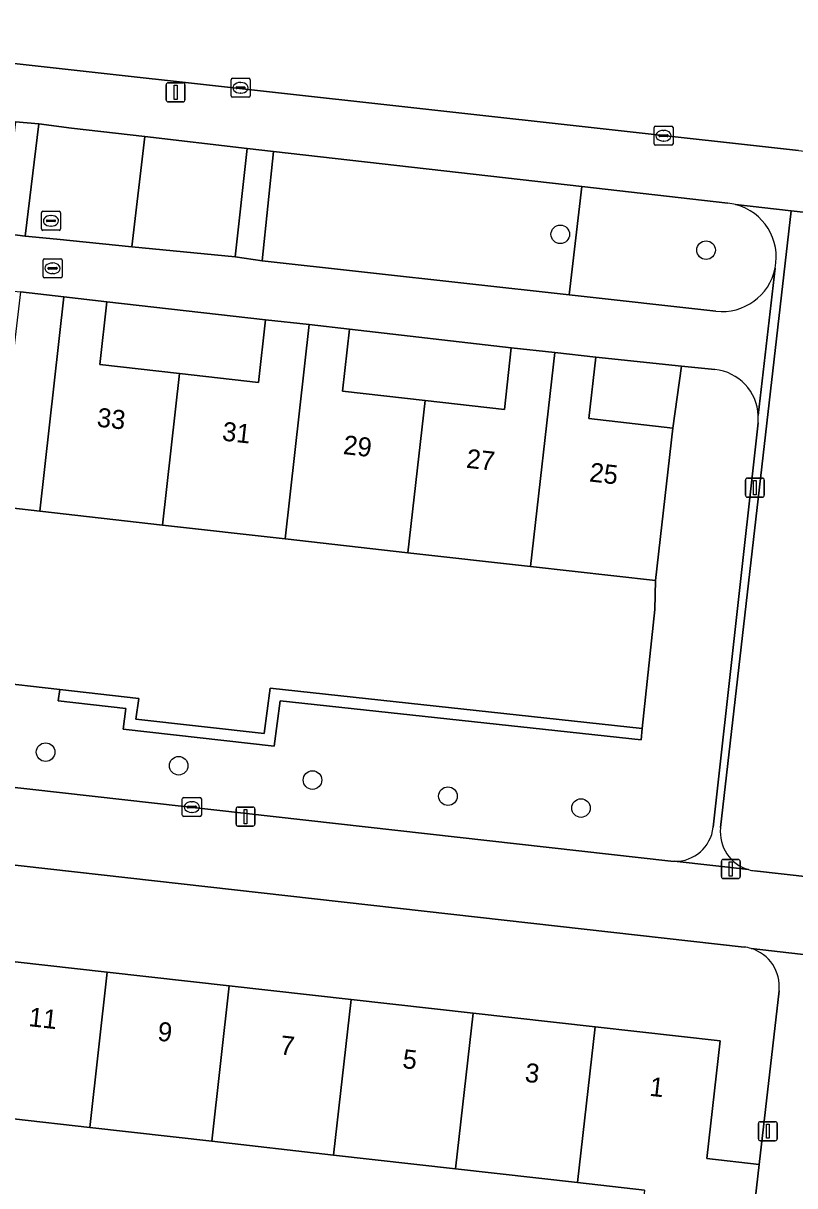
# Model space of a CAD drawing. Extents: x 161928 to 163071, y 386474 to 387428.
# Drawn here: x 162437.4 to 162478, y 386893.6 to 386954.8 of the extents above; entities that cross this region are included whole.
import ezdxf

# ---------------------------------------------------------------- set-up
doc = ezdxf.new("R2010")
doc.units = 0
for name, color, linetype in [('IMGEO_Boom', 7, 'Continuous'), ('IMGEO_Brandkraan', 7, 'Continuous'), ('IMGEO_Erf', 7, 'Continuous'), ('IMGEO_Groenvoorziening', 7, 'Continuous'), ('IMGEO_Haag', 7, 'Continuous'), ('IMGEO_Kolk', 7, 'Continuous'), ('IMGEO_Lichtmast', 7, 'Continuous'), ('IMGEO_Pand', 7, 'Continuous'), ('IMGEO_Pand_nummerreeks', 7, 'Continuous'), ('IMGEO_Rijbaan_lokaal_gesloten', 7, 'Continuous'), ('IMGEO_Rijbaan_lokaal_open', 7, 'Continuous'), ('IMGEO_Rioolput', 7, 'Continuous'), ('IMGEO_Voetpad_open', 7, 'Continuous')]:
    doc.layers.add(name, color=color, linetype=linetype)

msp = doc.modelspace()

# ---------------------------------------------------------------- linework, layer by layer
at = {"layer": 'IMGEO_Boom'}
for centre in [(162465.67, 386943.696), (162473.345, 386942.865), (162438.579, 386916.448), (162445.582, 386915.732), (162452.626, 386914.977), (162459.756, 386914.131), (162466.763, 386913.504)]:
    msp.add_circle(centre, 0.489, dxfattribs=at)
at = {"layer": 'IMGEO_Brandkraan'}
for p, q in [((162438.446, 386941.481), (162438.446, 386942.333)), ((162438.521, 386942.407), (162439.373, 386942.407)), ((162438.934, 386942.187), (162438.959, 386942.187)), ((162439.447, 386942.333), (162439.447, 386941.481)), ((162438.705, 386941.901), (162438.705, 386941.913)), ((162439.143, 386941.864), (162438.745, 386941.864)), ((162438.748, 386941.95), (162439.146, 386941.95)), ((162438.957, 386941.627), (162438.932, 386941.627)), ((162439.189, 386941.913), (162439.189, 386941.901)), ((162439.373, 386941.407), (162438.521, 386941.407))]:
    msp.add_line(p, q, dxfattribs=at)
for points in [[(162438.446, 386941.481), (162438.446, 386942.333)], [(162438.521, 386942.407), (162439.373, 386942.407)], [(162439.447, 386942.333), (162439.447, 386941.481)], [(162439.373, 386941.407), (162438.521, 386941.407)]]:
    msp.add_lwpolyline(points, dxfattribs=at)
for centre, radius, start, end in [((162438.523, 386942.331), 0.0765, 91.55205, 178.44795), ((162438.523, 386942.331), 0.0765, 91.55205, 178.44795), ((162439.371, 386942.331), 0.0765, 1.55205, 88.44795), ((162439.371, 386942.331), 0.0765, 1.55205, 88.44795), ((162438.745, 386941.91), 0.0403, 85.87752, 175.75265), ((162438.742, 386941.9), 0.0366, 178.93798, 274.71019), ((162439.146, 386941.907), 0.043, 264.86636, 352.45326), ((162439.15, 386941.912), 0.0386, 1.73085, 96.63898), ((162438.523, 386941.483), 0.0765, 181.55205, 268.44795), ((162438.523, 386941.483), 0.0765, 181.55205, 268.44795), ((162439.371, 386941.483), 0.0765, 271.55205, 358.44795), ((162439.371, 386941.483), 0.0765, 271.55205, 358.44795)]:
    msp.add_arc(centre, radius, start, end, dxfattribs=at)
for centre, major_axis, ratio, start_param, end_param in [((162438.933, 386941.907), (-0.387, 0.002), 0.722429, 4.712389, 7.853982), ((162438.958, 386941.907), (-0.39, 0.002), 0.717154, 1.570796, 4.712389)]:
    msp.add_ellipse(centre, major_axis=major_axis, ratio=ratio, start_param=start_param, end_param=end_param, dxfattribs=at)
at = {"layer": 'IMGEO_Erf'}
for points in [[(162441.799, 386940.148), (162441.426, 386936.846), (162445.628, 386936.372), (162449.787, 386935.903), (162450.16, 386939.202)], [(162454.567, 386938.705), (162454.199, 386935.445), (162458.55, 386934.955), (162462.726, 386934.484), (162463.092, 386937.731)], [(162467.541, 386937.229), (162467.177, 386934.001), (162471.595, 386933.502), (162472.048, 386936.764)]]:
    msp.add_lwpolyline(points, close=True, dxfattribs=at)
for points in [[(162435.603, 386920.156), (162439.328, 386919.739), (162443.479, 386919.274), (162443.334, 386918.181), (162450.087, 386917.425), (162450.403, 386919.811), (162469.988, 386917.691), (162470.644, 386923.958), (162470.689, 386925.471), (162464.105, 386926.214), (162457.646, 386926.942), (162451.187, 386927.671), (162444.728, 386928.399), (162438.269, 386929.128), (162431.81, 386929.856)], [(162475.353, 386906.189), (162390.795, 386915.696)], [(162435.406, 386905.586), (162441.825, 386904.866), (162448.245, 386904.146), (162454.665, 386903.427), (162461.085, 386902.707), (162467.504, 386901.987), (162474.082, 386901.25), (162473.388, 386895.056), (162476.142, 386894.741), (162477.186, 386903.888)], [(162470.101, 386893.4), (162466.58, 386893.797), (162460.161, 386894.521), (162453.742, 386895.244), (162447.322, 386895.968), (162440.903, 386896.692), (162436.881, 386897.146), (162436.574, 386894.415), (162434.176, 386894.685), (162434.484, 386897.416)]]:
    msp.add_lwpolyline(points, dxfattribs=at)
for centre, radius, start, end in [((162475.115, 386904.113), 2.09, 73.35754, 83.47373), ((162475.119, 386904.122), 2.08, 353.54273, 73.38499)]:
    msp.add_arc(centre, radius, start, end, dxfattribs=at)
at = {"layer": 'IMGEO_Groenvoorziening'}
for points in [[(162443.805, 386948.836), (162439.941, 386949.288), (162438.222, 386949.51), (162437.504, 386943.607), (162439.165, 386943.433), (162443.122, 386943.045)], [(162449.182, 386948.206), (162443.805, 386948.836), (162443.122, 386943.045), (162448.554, 386942.513)], [(162466.803, 386946.213), (162450.573, 386948.058), (162449.975, 386942.296), (162466.136, 386940.503)], [(162439.328, 386919.739), (162439.244, 386919.145), (162442.803, 386918.746), (162442.659, 386917.653), (162450.605, 386916.763), (162450.921, 386919.151), (162469.923, 386917.094), (162469.988, 386917.691), (162450.403, 386919.811), (162450.087, 386917.425), (162443.334, 386918.181), (162443.479, 386919.274)]]:
    msp.add_lwpolyline(points, close=True, dxfattribs=at)
for points in [[(162474.498, 386945.338), (162466.803, 386946.213), (162466.136, 386940.503), (162473.858, 386939.646)], [(162473.808, 386936.582), (162472.048, 386936.764), (162471.595, 386933.502), (162470.689, 386925.471), (162470.644, 386923.958), (162469.988, 386917.691), (162469.923, 386917.094), (162450.921, 386919.151), (162450.605, 386916.763), (162442.659, 386917.653), (162442.803, 386918.746), (162439.244, 386919.145), (162439.328, 386919.739), (162435.603, 386920.156), (162435.513, 386919.562), (162423.736, 386920.88), (162423.783, 386921.479), (162391.908, 386924.866), (162391.972, 386925.462), (162392.744, 386931.925), (162392.929, 386934.242)], [(162473.719, 386912.492), (162476.079, 386933.769)], [(162391.338, 386919.709), (162471.497, 386910.717)]]:
    msp.add_lwpolyline(points, dxfattribs=at)
for centre, radius, start, end in [((162474.174, 386942.476), 2.88, 75.45323, 83.53296), ((162474.178, 386942.495), 2.86, 348.20977, 75.44087), ((162474.173, 386942.493), 2.865, 263.68297, 348.27345), ((162473.551, 386934.052), 2.543, 2.37445, 84.1954), ((162473.577, 386934.047), 2.517, 353.65809, 2.50394), ((162471.723, 386912.712), 2.008, 268.53215, 353.70878), ((162471.714, 386912.601), 1.896, 263.42605, 268.72853)]:
    msp.add_arc(centre, radius, start, end, dxfattribs=at)
at = {"layer": 'IMGEO_Haag'}
msp.add_lwpolyline([(162439.328, 386919.739), (162439.244, 386919.145), (162442.803, 386918.746), (162442.659, 386917.653), (162450.605, 386916.763), (162450.921, 386919.151), (162469.923, 386917.094), (162469.988, 386917.691), (162450.403, 386919.811), (162450.087, 386917.425), (162443.334, 386918.181), (162443.479, 386919.274)], close=True, dxfattribs=at)
at = {"layer": 'IMGEO_Kolk'}
for p, q in [((162448.342, 386950.98), (162448.342, 386951.832)), ((162448.417, 386951.906), (162449.269, 386951.906)), ((162448.601, 386951.4), (162448.601, 386951.412)), ((162449.039, 386951.363), (162448.641, 386951.363)), ((162448.644, 386951.449), (162449.042, 386951.449)), ((162448.83, 386951.686), (162448.855, 386951.686)), ((162449.085, 386951.412), (162449.085, 386951.4)), ((162449.343, 386951.832), (162449.343, 386950.98)), ((162449.269, 386950.906), (162448.417, 386950.906)), ((162448.853, 386951.126), (162448.828, 386951.126)), ((162470.606, 386948.458), (162470.606, 386949.31)), ((162470.681, 386949.384), (162471.533, 386949.384)), ((162470.865, 386948.878), (162470.865, 386948.89)), ((162470.908, 386948.927), (162471.306, 386948.927)), ((162471.094, 386949.164), (162471.119, 386949.164)), ((162471.349, 386948.89), (162471.349, 386948.878)), ((162471.607, 386949.31), (162471.607, 386948.458)), ((162471.533, 386948.384), (162470.681, 386948.384)), ((162471.303, 386948.841), (162470.905, 386948.841)), ((162471.117, 386948.604), (162471.092, 386948.604)), ((162445.851, 386914.058), (162446.703, 386914.058)), ((162445.776, 386913.132), (162445.776, 386913.984)), ((162446.035, 386913.552), (162446.035, 386913.564)), ((162446.473, 386913.515), (162446.075, 386913.515)), ((162446.078, 386913.601), (162446.476, 386913.601)), ((162446.264, 386913.838), (162446.289, 386913.838)), ((162446.519, 386913.564), (162446.519, 386913.552)), ((162446.777, 386913.984), (162446.777, 386913.132)), ((162446.703, 386913.058), (162445.851, 386913.058)), ((162446.287, 386913.278), (162446.262, 386913.278))]:
    msp.add_line(p, q, dxfattribs=at)
for points in [[(162448.342, 386950.98), (162448.342, 386951.832)], [(162448.417, 386951.906), (162449.269, 386951.906)], [(162449.343, 386951.832), (162449.343, 386950.98)], [(162449.269, 386950.906), (162448.417, 386950.906)], [(162470.606, 386948.458), (162470.606, 386949.31)], [(162470.681, 386949.384), (162471.533, 386949.384)], [(162471.607, 386949.31), (162471.607, 386948.458)], [(162471.533, 386948.384), (162470.681, 386948.384)], [(162445.851, 386914.058), (162446.703, 386914.058)], [(162445.776, 386913.132), (162445.776, 386913.984)], [(162446.777, 386913.984), (162446.777, 386913.132)], [(162446.703, 386913.058), (162445.851, 386913.058)]]:
    msp.add_lwpolyline(points, dxfattribs=at)
for centre, radius, start, end in [((162448.419, 386951.83), 0.0765, 91.55205, 178.44795), ((162448.419, 386951.83), 0.0765, 91.55205, 178.44795), ((162448.641, 386951.409), 0.0403, 85.87752, 175.75265), ((162448.638, 386951.399), 0.0366, 178.93798, 274.71019), ((162449.042, 386951.406), 0.043, 264.86636, 352.45326), ((162449.046, 386951.411), 0.0386, 1.73085, 96.63898), ((162449.267, 386951.83), 0.0765, 1.55205, 88.44795), ((162449.267, 386951.83), 0.0765, 1.55205, 88.44795), ((162448.419, 386950.982), 0.0765, 181.55205, 268.44795), ((162448.419, 386950.982), 0.0765, 181.55205, 268.44795), ((162449.267, 386950.982), 0.0765, 271.55205, 358.44795), ((162449.267, 386950.982), 0.0765, 271.55205, 358.44795), ((162470.683, 386949.308), 0.0765, 91.55205, 178.44795), ((162470.683, 386949.308), 0.0765, 91.55205, 178.44795), ((162470.905, 386948.887), 0.0403, 85.87752, 175.75265), ((162470.902, 386948.877), 0.0366, 178.93798, 274.71019), ((162471.306, 386948.884), 0.043, 264.86636, 352.45326), ((162471.31, 386948.889), 0.0386, 1.73085, 96.63898), ((162471.531, 386949.308), 0.0765, 1.55205, 88.44795), ((162471.531, 386949.308), 0.0765, 1.55205, 88.44795), ((162470.683, 386948.46), 0.0765, 181.55205, 268.44795), ((162470.683, 386948.46), 0.0765, 181.55205, 268.44795), ((162471.531, 386948.46), 0.0765, 271.55205, 358.44795), ((162471.531, 386948.46), 0.0765, 271.55205, 358.44795), ((162445.853, 386913.982), 0.0765, 91.55205, 178.44795), ((162445.853, 386913.982), 0.0765, 91.55205, 178.44795), ((162446.701, 386913.982), 0.0765, 1.55205, 88.44795), ((162446.701, 386913.982), 0.0765, 1.55205, 88.44795), ((162446.075, 386913.561), 0.0403, 85.87752, 175.75265), ((162446.072, 386913.551), 0.0366, 178.93798, 274.71019), ((162446.476, 386913.558), 0.043, 264.86636, 352.45326), ((162446.48, 386913.563), 0.0386, 1.73085, 96.63898), ((162445.853, 386913.134), 0.0765, 181.55205, 268.44795), ((162445.853, 386913.134), 0.0765, 181.55205, 268.44795), ((162446.701, 386913.134), 0.0765, 271.55205, 358.44795), ((162446.701, 386913.134), 0.0765, 271.55205, 358.44795)]:
    msp.add_arc(centre, radius, start, end, dxfattribs=at)
for centre, major_axis, ratio, start_param, end_param in [((162448.829, 386951.406), (-0.387, 0.002), 0.722429, 4.712389, 7.853982), ((162448.854, 386951.406), (-0.39, 0.002), 0.717154, 1.570796, 4.712389), ((162471.093, 386948.884), (-0.387, 0.002), 0.722429, 4.712389, 7.853982), ((162471.118, 386948.884), (-0.39, 0.002), 0.717154, 1.570796, 4.712389), ((162446.263, 386913.558), (-0.387, 0.002), 0.722429, 4.712389, 7.853982), ((162446.288, 386913.558), (-0.39, 0.002), 0.717154, 1.570796, 4.712389)]:
    msp.add_ellipse(centre, major_axis=major_axis, ratio=ratio, start_param=start_param, end_param=end_param, dxfattribs=at)
at = {"layer": 'IMGEO_Lichtmast'}
for p, q in [((162444.926, 386950.768), (162444.926, 386951.568)), ((162444.926, 386951.568), (162444.926, 386950.768)), ((162445.026, 386951.668), (162445.816, 386951.668)), ((162445.816, 386951.668), (162445.026, 386951.668)), ((162445.916, 386951.568), (162445.916, 386950.768)), ((162445.916, 386950.768), (162445.916, 386951.568)), ((162445.816, 386950.668), (162445.026, 386950.668)), ((162445.026, 386950.668), (162445.816, 386950.668)), ((162475.418, 386929.965), (162475.418, 386930.765)), ((162475.418, 386930.765), (162475.418, 386929.965)), ((162475.518, 386930.865), (162476.308, 386930.865)), ((162476.308, 386930.865), (162475.518, 386930.865)), ((162476.408, 386930.765), (162476.408, 386929.965)), ((162476.408, 386929.965), (162476.408, 386930.765)), ((162476.308, 386929.865), (162475.518, 386929.865)), ((162475.518, 386929.865), (162476.308, 386929.865)), ((162448.603, 386912.655), (162448.603, 386913.455)), ((162448.603, 386913.455), (162448.603, 386912.655)), ((162448.703, 386913.555), (162449.493, 386913.555)), ((162449.493, 386913.555), (162448.703, 386913.555)), ((162449.593, 386913.455), (162449.593, 386912.655)), ((162449.593, 386912.655), (162449.593, 386913.455)), ((162449.493, 386912.555), (162448.703, 386912.555)), ((162448.703, 386912.555), (162449.493, 386912.555)), ((162474.149, 386909.897), (162474.149, 386910.697)), ((162474.149, 386910.697), (162474.149, 386909.897)), ((162474.249, 386910.797), (162475.039, 386910.797)), ((162475.039, 386910.797), (162474.249, 386910.797)), ((162475.139, 386910.697), (162475.139, 386909.897)), ((162475.139, 386909.897), (162475.139, 386910.697)), ((162475.039, 386909.797), (162474.249, 386909.797)), ((162474.249, 386909.797), (162475.039, 386909.797)), ((162476.1, 386896.101), (162476.1, 386896.901)), ((162476.1, 386896.901), (162476.1, 386896.101)), ((162476.2, 386897.001), (162476.99, 386897.001)), ((162476.99, 386897.001), (162476.2, 386897.001)), ((162477.09, 386896.901), (162477.09, 386896.101)), ((162477.09, 386896.101), (162477.09, 386896.901)), ((162476.99, 386896.001), (162476.2, 386896.001)), ((162476.2, 386896.001), (162476.99, 386896.001))]:
    msp.add_line(p, q, dxfattribs=at)
for points in [[(162445.346, 386951.543), (162445.496, 386951.543), (162445.496, 386950.793), (162445.346, 386950.793), (162445.346, 386951.543)], [(162475.838, 386930.74), (162475.988, 386930.74), (162475.988, 386929.99), (162475.838, 386929.99), (162475.838, 386930.74)], [(162449.023, 386913.43), (162449.173, 386913.43), (162449.173, 386912.68), (162449.023, 386912.68), (162449.023, 386913.43)], [(162474.569, 386910.672), (162474.719, 386910.672), (162474.719, 386909.922), (162474.569, 386909.922), (162474.569, 386910.672)], [(162476.52, 386896.876), (162476.67, 386896.876), (162476.67, 386896.126), (162476.52, 386896.126), (162476.52, 386896.876)]]:
    msp.add_lwpolyline(points, dxfattribs=at)
for centre, start, end in [((162445.026, 386951.568), 90, 180), ((162445.026, 386951.568), 90, 180), ((162445.816, 386951.568), 0, 90), ((162445.816, 386951.568), 360, 90), ((162445.026, 386950.768), 180, 270), ((162445.026, 386950.768), 180, 270), ((162445.816, 386950.768), 270, 0), ((162445.816, 386950.768), 270, 0), ((162475.518, 386930.765), 90, 180), ((162475.518, 386930.765), 90, 180), ((162476.308, 386930.765), 0, 90), ((162476.308, 386930.765), 360, 90), ((162475.518, 386929.965), 180, 270), ((162475.518, 386929.965), 180, 270), ((162476.308, 386929.965), 270, 0), ((162476.308, 386929.965), 270, 0), ((162448.703, 386913.455), 90, 180), ((162448.703, 386913.455), 90, 180), ((162449.493, 386913.455), 0, 90), ((162449.493, 386913.455), 360, 90), ((162448.703, 386912.655), 180, 270), ((162448.703, 386912.655), 180, 270), ((162449.493, 386912.655), 270, 0), ((162449.493, 386912.655), 270, 0), ((162474.249, 386910.697), 90, 180), ((162474.249, 386910.697), 90, 180), ((162475.039, 386910.697), 0, 90), ((162475.039, 386910.697), 360, 90), ((162474.249, 386909.897), 180, 270), ((162474.249, 386909.897), 180, 270), ((162475.039, 386909.897), 270, 0), ((162475.039, 386909.897), 270, 0), ((162476.2, 386896.901), 90, 180), ((162476.2, 386896.901), 90, 180), ((162476.99, 386896.901), 0, 90), ((162476.99, 386896.901), 360, 90), ((162476.2, 386896.101), 180, 270), ((162476.2, 386896.101), 180, 270), ((162476.99, 386896.101), 270, 0), ((162476.99, 386896.101), 270, 0)]:
    msp.add_arc(centre, 0.1, start, end, dxfattribs=at)
at = {"layer": 'IMGEO_Pand'}
for points in [[(162437.249, 386940.661), (162436.879, 386937.381), (162432.712, 386937.851), (162431.81, 386929.856), (162438.269, 386929.128), (162439.541, 386940.403)], [(162439.541, 386940.403), (162438.269, 386929.128), (162444.728, 386928.399), (162445.628, 386936.372), (162441.426, 386936.846), (162441.799, 386940.148)], [(162450.16, 386939.202), (162449.787, 386935.903), (162445.628, 386936.372), (162444.728, 386928.399), (162451.187, 386927.671), (162452.459, 386938.943)], [(162452.459, 386938.943), (162451.187, 386927.671), (162457.646, 386926.942), (162458.55, 386934.955), (162454.199, 386935.445), (162454.567, 386938.705)], [(162463.092, 386937.731), (162462.726, 386934.484), (162458.55, 386934.955), (162457.646, 386926.942), (162464.105, 386926.214), (162465.376, 386937.473)], [(162465.376, 386937.473), (162464.105, 386926.214), (162470.689, 386925.471), (162471.595, 386933.502), (162467.177, 386934.001), (162467.541, 386937.229)], [(162440.903, 386896.692), (162441.825, 386904.866), (162435.406, 386905.586), (162434.484, 386897.416), (162434.176, 386894.685), (162436.574, 386894.415), (162436.881, 386897.146)], [(162440.903, 386896.692), (162447.322, 386895.968), (162448.245, 386904.146), (162441.825, 386904.866)], [(162454.665, 386903.427), (162448.245, 386904.146), (162447.322, 386895.968), (162453.742, 386895.244)], [(162461.085, 386902.707), (162454.665, 386903.427), (162453.742, 386895.244), (162460.161, 386894.521)], [(162460.161, 386894.521), (162466.58, 386893.797), (162467.504, 386901.987), (162461.085, 386902.707)], [(162476.142, 386894.741), (162473.388, 386895.056), (162474.082, 386901.25), (162467.504, 386901.987), (162466.58, 386893.797), (162470.101, 386893.4), (162469.541, 386888.499), (162470.386, 386888.402), (162475.353, 386887.835)]]:
    msp.add_lwpolyline(points, close=True, dxfattribs=at)
at = {"layer": 'IMGEO_Rijbaan_lokaal_gesloten'}
msp.add_lwpolyline([(162497.209, 386953.975), (162448.434, 386959.487), (162432.034, 386961.329), (162400.806, 386964.734), (162399.005, 386964.936), (162398.138, 386956.975), (162399.39, 386956.85), (162400.518, 386956.742), (162478.208, 386948.11), (162483.095, 386947.562), (162494.629, 386946.268), (162500, 386945.666), (162501.682, 386945.479), (162507.486, 386944.832), (162511.459, 386944.349), (162513.78, 386944.097), (162514.535, 386944.015), (162515.405, 386951.954), (162512.681, 386952.257), (162500.674, 386953.585), (162500, 386953.66)], close=True, dxfattribs=at)
at = {"layer": 'IMGEO_Rijbaan_lokaal_open'}
for points in [[(162482.339, 386941.066), (162482.71, 386944.395), (162477.818, 386944.932), (162474.107, 386912.473)], [(162475.899, 386910.2), (162478.86, 386909.869), (162482.339, 386941.066)]]:
    msp.add_lwpolyline(points, dxfattribs=at)
for centre, radius, start, end in [((162476.148, 386912.239), 2.055, 173.46862, 254.03115), ((162476.165, 386912.324), 2.141, 254.23149, 262.86984)]:
    msp.add_arc(centre, radius, start, end, dxfattribs=at)
at = {"layer": 'IMGEO_Rioolput'}
for p, q in [((162438.36, 386943.98), (162438.36, 386944.832)), ((162438.435, 386944.906), (162439.287, 386944.906)), ((162438.848, 386944.686), (162438.873, 386944.686)), ((162439.361, 386944.832), (162439.361, 386943.98)), ((162438.619, 386944.4), (162438.619, 386944.412)), ((162439.057, 386944.363), (162438.659, 386944.363)), ((162438.662, 386944.449), (162439.06, 386944.449)), ((162438.871, 386944.126), (162438.846, 386944.126)), ((162439.103, 386944.412), (162439.103, 386944.4)), ((162439.287, 386943.906), (162438.435, 386943.906))]:
    msp.add_line(p, q, dxfattribs=at)
for points in [[(162438.36, 386943.98), (162438.36, 386944.832)], [(162438.435, 386944.906), (162439.287, 386944.906)], [(162439.361, 386944.832), (162439.361, 386943.98)], [(162439.287, 386943.906), (162438.435, 386943.906)]]:
    msp.add_lwpolyline(points, dxfattribs=at)
for centre, radius, start, end in [((162438.437, 386944.83), 0.0765, 91.55205, 178.44795), ((162438.437, 386944.83), 0.0765, 91.55205, 178.44795), ((162439.285, 386944.83), 0.0765, 1.55205, 88.44795), ((162439.285, 386944.83), 0.0765, 1.55205, 88.44795), ((162438.437, 386943.982), 0.0765, 181.55205, 268.44795), ((162438.437, 386943.982), 0.0765, 181.55205, 268.44795), ((162438.659, 386944.409), 0.0403, 85.87752, 175.75265), ((162438.656, 386944.399), 0.0366, 178.93798, 274.71019), ((162439.06, 386944.406), 0.043, 264.86636, 352.45326), ((162439.064, 386944.411), 0.0386, 1.73085, 96.63898), ((162439.285, 386943.982), 0.0765, 271.55205, 358.44795), ((162439.285, 386943.982), 0.0765, 271.55205, 358.44795)]:
    msp.add_arc(centre, radius, start, end, dxfattribs=at)
for centre, major_axis, ratio, start_param, end_param in [((162438.847, 386944.406), (-0.387, 0.002), 0.722429, 4.712389, 7.853982), ((162438.872, 386944.406), (-0.39, 0.002), 0.717154, 1.570796, 4.712389)]:
    msp.add_ellipse(centre, major_axis=major_axis, ratio=ratio, start_param=start_param, end_param=end_param, dxfattribs=at)
at = {"layer": 'IMGEO_Voetpad_open'}
for points in [[(162478.208, 386948.11), (162400.518, 386956.742), (162399.39, 386956.85), (162398.138, 386956.975), (162395.447, 386957.291)], [(162389.938, 386954.741), (162394.673, 386954.3), (162401.27, 386953.554), (162417.134, 386951.76), (162418.485, 386951.622), (162425.414, 386950.869), (162435.573, 386949.766), (162436.995, 386949.615), (162438.222, 386949.51), (162439.941, 386949.288), (162443.805, 386948.836), (162449.182, 386948.206), (162450.573, 386948.058), (162466.803, 386946.213), (162474.498, 386945.338)], [(162449.975, 386942.296), (162448.554, 386942.513), (162443.122, 386943.045), (162439.165, 386943.433), (162437.504, 386943.607), (162436.296, 386943.754), (162434.16, 386943.993), (162424.697, 386945.107), (162417.887, 386945.909), (162416.486, 386946.057), (162400.661, 386947.832), (162394.265, 386948.549)], [(162393.068, 386945.518), (162394.27, 386945.387), (162398.477, 386944.927), (162400.774, 386944.668), (162402.973, 386944.42), (162411.374, 386943.507), (162413.696, 386943.245), (162415.902, 386942.997), (162424.271, 386942.057), (162426.615, 386941.792), (162428.764, 386941.55), (162437.249, 386940.661), (162439.541, 386940.403), (162441.799, 386940.148), (162450.16, 386939.202), (162452.459, 386938.943), (162454.567, 386938.705), (162463.092, 386937.731), (162465.376, 386937.473), (162467.541, 386937.229), (162472.048, 386936.764), (162473.808, 386936.582)], [(162477.818, 386944.932), (162474.897, 386945.264)], [(162474.897, 386945.264), (162477.818, 386944.932), (162482.71, 386944.395), (162482.339, 386941.066)], [(162474.107, 386912.473), (162477.818, 386944.932)], [(162473.858, 386939.646), (162466.136, 386940.503), (162449.975, 386942.296)], [(162476.978, 386941.911), (162476.092, 386934.157)], [(162476.092, 386934.157), (162476.978, 386941.911)], [(162476.079, 386933.769), (162473.719, 386912.492)], [(162471.497, 386910.717), (162391.338, 386919.709)], [(162390.795, 386915.696), (162475.353, 386906.189)], [(162471.672, 386910.705), (162475.583, 386910.264)], [(162475.583, 386910.264), (162471.672, 386910.705)], [(162483.491, 386909.351), (162478.86, 386909.869), (162475.899, 386910.2)], [(162475.714, 386906.115), (162481.988, 386905.392)], [(162481.988, 386905.392), (162475.714, 386906.115)], [(162477.186, 386903.888), (162476.142, 386894.741), (162475.353, 386887.835), (162474.708, 386882.19), (162473.465, 386871.303), (162473.082, 386867.957), (162472.061, 386859.015), (162470.161, 386842.375), (162470.033, 386841.189), (162468.687, 386828.742), (162473.788, 386828.18), (162484.105, 386827.043)]]:
    msp.add_lwpolyline(points, dxfattribs=at)
for points in [[(162438.222, 386949.51), (162436.995, 386949.615), (162436.296, 386943.754), (162437.504, 386943.607)], [(162450.573, 386948.058), (162449.182, 386948.206), (162448.554, 386942.513), (162449.975, 386942.296)]]:
    msp.add_lwpolyline(points, close=True, dxfattribs=at)
for centre, radius, start, end in [((162474.174, 386942.476), 2.88, 75.45323, 83.53296), ((162474.178, 386942.495), 2.86, 348.20977, 75.44087), ((162474.173, 386942.493), 2.865, 263.68297, 348.27345), ((162473.551, 386934.052), 2.543, 2.37445, 84.1954), ((162473.577, 386934.047), 2.517, 353.65809, 2.50394), ((162471.723, 386912.712), 2.008, 268.53215, 353.70878), ((162476.148, 386912.239), 2.055, 173.46862, 254.03115), ((162471.714, 386912.601), 1.896, 263.42605, 268.72853), ((162476.165, 386912.324), 2.141, 254.23149, 262.86984), ((162475.115, 386904.113), 2.09, 73.35754, 83.47373), ((162475.119, 386904.122), 2.08, 353.54273, 73.38499)]:
    msp.add_arc(centre, radius, start, end, dxfattribs=at)

# ---------------------------------------------------------------- texts
at = {"layer": 'IMGEO_Pand_nummerreeks'}
for s, rotation, p in [('33', 353.64485, (162441.246, 386933.582)), ('31', 353.64485, (162447.839, 386932.848)), ('29', 353.64485, (162454.208, 386932.138)), ('27', 353.64485, (162460.689, 386931.417)), ('25', 353.64485, (162467.17, 386930.695)), ('11', 353.60405, (162437.651, 386902.034)), ('9', 353.60405, (162444.44, 386901.272)), ('7', 353.60405, (162450.885, 386900.55)), ('5', 353.60405, (162457.33, 386899.827)), ('3', 353.60405, (162463.775, 386899.105)), ('1', 353.60405, (162470.333, 386898.369))]:
    msp.add_text(s, height=1, rotation=rotation, dxfattribs=at).set_placement(p)

doc.saveas('drawing.dxf')
